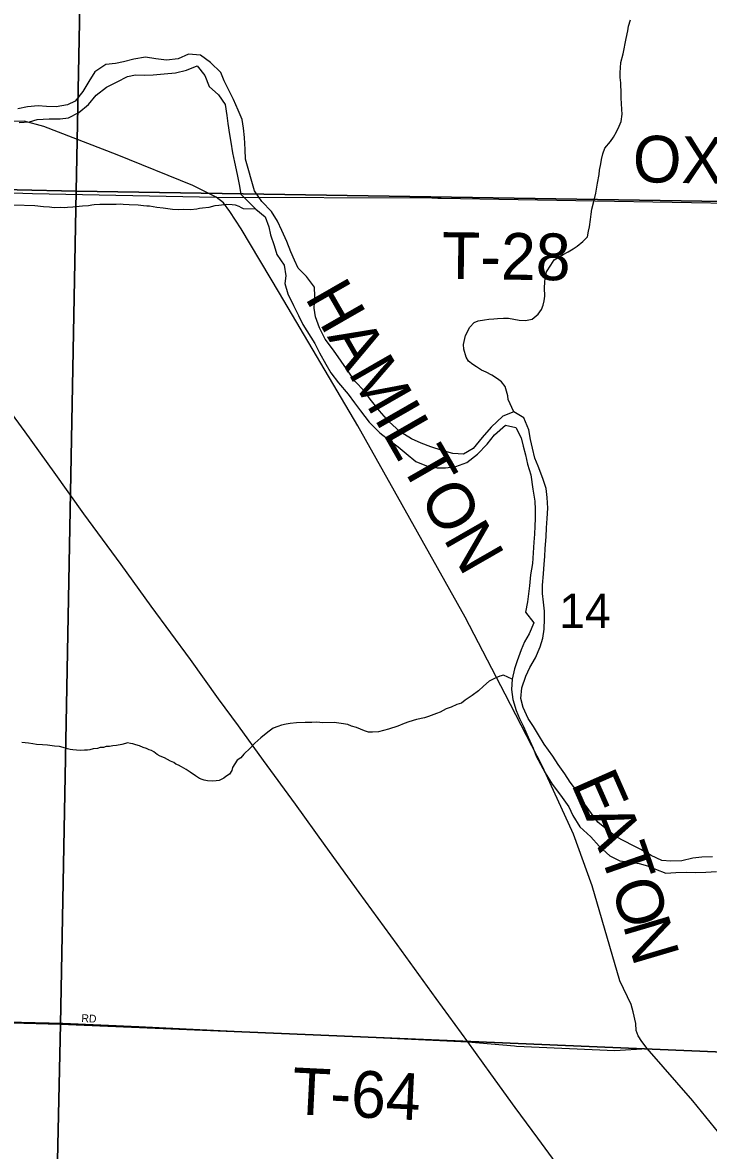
# Model space of a CAD drawing. Extents: x 1310247 to 1552180, y 377264 to 706493.
# Drawn here: x 1367792 to 1372191, y 561041 to 568278 of the extents above; entities that cross this region are included whole.
import ezdxf

# ---------------------------------------------------------------- set-up
doc = ezdxf.new("R2010")
doc.units = 0
for name, color, linetype in [('GM_X_County_Road', 7, 'Continuous'), ('GM_X_County_Road_Text', 7, 'Continuous'), ('GM_X_Major_River', 7, 'Continuous'), ('GM_X_Minor_River', 7, 'Continuous'), ('GM_X_Section', 7, 'Continuous'), ('GM_X_Section_Text', 7, 'Continuous'), ('GM_X_Township_Road', 7, 'Continuous'), ('GM_X_Township_Road_Text', 7, 'Continuous'), ('GM_X_Township_ROW', 7, 'Continuous'), ('GM_X_Township_Subdivision', 7, 'Continuous'), ('GM_X_Township_Subdivision_Text', 7, 'Continuous'), ('GM_X_US_Route', 7, 'Continuous')]:
    doc.layers.add(name, color=color, linetype=linetype)

msp = doc.modelspace()

# ---------------------------------------------------------------- linework, layer by layer
at = {"layer": 'GM_X_County_Road'}
for points in [[(1371798, 561695.3), (1371764.1, 561740.8), (1371740.9, 561776.4), (1371727.6, 561811.2), (1371724.9, 561856.7), (1371708.8, 561930), (1371694.6, 561977.9), (1371623.3, 562129.4), (1371445.8, 562738), (1371324.9, 563070.9), (1371126.8, 563504.8), (1370888, 563969.5), (1370631.3, 564463), (1370226.1, 565184.3), (1369941.7, 565690.6), (1369440.4, 566541.7), (1369193.7, 566953.9), (1369121.4, 567064.8), (1369080.8, 567120.3), (1369034.4, 567158.2), (1368884.7, 567231.9), (1368399.6, 567429.4), (1367928.5, 567611.8), (1367802.3, 567644.5), (1367672.5, 567641)], [(1376020, 555480.7), (1376030.1, 556083.2), (1376036.4, 556407.7), (1376021.4, 556440.3), (1375530.4, 556728.6), (1375075.1, 557007.8), (1374757.8, 557220.4), (1374648.6, 557310.2), (1374523.1, 557516.6), (1374454.9, 557635.1), (1374220.6, 558071.6), (1373845.9, 558745.1), (1373734.5, 558984.1), (1373543.6, 559322.1), (1373419.6, 559527.3), (1373119.8, 559968.6), (1372967.1, 560191.3), (1372440.5, 560917), (1372285.5, 561121), (1372090.7, 561358.8), (1371798, 561695.3)]]:
    msp.add_lwpolyline(points, dxfattribs=at)
at = {"layer": 'GM_X_Major_River'}
for points in [[(1369280.3, 567197.2), (1369222.8, 567400.6), (1369220.6, 567462.8), (1369214.7, 567539.2), (1369208.3, 567599.5), (1369199.9, 567655.8), (1369175.5, 567716.6), (1369145.3, 567783.6), (1369114.9, 567844.6), (1369084.5, 567903.6), (1369063.9, 567956.3), (1368997.6, 568022.3), (1368932.7, 568068.2), (1368856.7, 568074.3), (1368789.7, 568046), (1368715.3, 568036.1), (1368647.4, 568045.9), (1368581.5, 568055.8), (1368504.9, 568041.9), (1368440.3, 568025.6), (1368387.9, 568015), (1368325.6, 568008.7), (1368256.1, 567962.5), (1368218.2, 567899.4), (1368178.3, 567834.3), (1368130.5, 567773.5), (1368079.7, 567748.9), (1368007.2, 567736.8), (1367945.1, 567738.5), (1367893.1, 567744), (1367824.7, 567737.8), (1367762.2, 567723.5)], [(1367769.8, 567637.1), (1367836.1, 567641.3), (1367886.6, 567655.9), (1367962.9, 567659.9), (1368033.1, 567659.9), (1368087.4, 567666.5), (1368152.5, 567700.7), (1368216.1, 567751.1), (1368263.9, 567811.9), (1368331.5, 567864.2), (1368398.7, 567898.4), (1368465.7, 567930.7), (1368516.1, 567941.3), (1368576.3, 567939.7), (1368630.5, 567942.2), (1368700.8, 567948.2), (1368773.1, 567954.3), (1368843.8, 567972.4), (1368912.8, 568000.5), (1368961.1, 567937.1), (1368989.3, 567868.1), (1369047.9, 567814.4), (1369092.3, 567751), (1369102.3, 567680.6), (1369108.9, 567630.3), (1369119, 567559.8), (1369127.6, 567509.5), (1369139.7, 567441), (1369152.1, 567382.5), (1369167.9, 567301.9), (1369182.2, 567239.3), (1369192.5, 567176.9), (1369289.3, 567080.7)], [(1372217.9, 562924.7), (1372149.8, 562922.4), (1372091.6, 562915.9), (1372021.2, 562899.6), (1371951.1, 562897.3), (1371893.2, 562900.8), (1371823.9, 562932.6), (1371756.9, 562972.4), (1371705.5, 562997.8), (1371598.9, 563052.6), (1371547.9, 563093.9), (1371481.2, 563147.8), (1371440.6, 563202.9), (1371396.1, 563264.2), (1371354, 563339.4), (1371303.6, 563404.8), (1371271, 563457.8), (1371228.4, 563517), (1371193.8, 563570), (1371137.7, 563647.6), (1371101.2, 563708.7), (1371068.5, 563761.6), (1371035.8, 563812.6), (1371003.6, 563883.6), (1370987, 563940.1), (1370994.8, 564010.1), (1371020.6, 564083.6), (1371046, 564139.1), (1371081.6, 564202.4), (1371111.4, 564271.8), (1371128.8, 564327.5), (1371138.2, 564385.4), (1371139.9, 564451.6), (1371139.1, 564501.7), (1371132.6, 564560), (1371126, 564614.3), (1371127.3, 564668.4), (1371133.1, 564740.4), (1371136.7, 564802.5), (1371141.9, 564852.5), (1371143.2, 564902.6), (1371151.1, 564978.6), (1371152.6, 565036.7), (1371156.1, 565096.8), (1371161.7, 565162.8), (1371157.5, 565231.1), (1371150.9, 565287.4), (1371128.5, 565352.1), (1371098.5, 565431), (1371077.8, 565483.7), (1371063.3, 565546.2), (1371050.8, 565602.7), (1371040.3, 565665.1), (1371006.2, 565742.2), (1370943.2, 565779.8), (1370872.4, 565751.5), (1370798.7, 565681.2), (1370741, 565614.5), (1370683.2, 565543.8), (1370620.3, 565509.2), (1370552.4, 565513), (1370482.8, 565532.8), (1370411.4, 565556.6), (1370347.9, 565578.3), (1370286.7, 565607.9), (1370213.7, 565651.8), (1370141.4, 565717.8), (1370081.1, 565787.5), (1370020.9, 565861.2), (1369986.2, 565912.2), (1369923.9, 565977.9), (1369885.3, 566035), (1369835, 566104.5), (1369786.8, 566175.9), (1369732.5, 566245.4), (1369696.3, 566318.5), (1369672.1, 566389.3), (1369661.5, 566445.7), (1369667.4, 566521.7), (1369664.9, 566579.9), (1369612.6, 566647.4), (1369559.9, 566700.9), (1369537.2, 566753.6), (1369512.5, 566806.3), (1369488.2, 566873.1), (1369456, 566944.1), (1369427.4, 567003), (1369389, 567066.1), (1369326.6, 567129.8), (1369280.3, 567197.2)], [(1369289.3, 567080.7), (1369348.1, 567031.1), (1369372.5, 566966.3), (1369383.2, 566915.9), (1369405.5, 566847.2), (1369424.1, 566790.5), (1369470.4, 566721.2), (1369480.7, 566652.8), (1369475.4, 566602.8), (1369493.8, 566538.1), (1369529.9, 566463), (1369562.3, 566398.1), (1369588.9, 566341.2), (1369665.8, 566219), (1369696.3, 566158.1), (1369736.5, 566086.9), (1369769.1, 566029.9), (1369819.5, 565966.5), (1369879.7, 565892.8), (1369920.3, 565837.7), (1369959.1, 565786.5), (1370015.2, 565712.9), (1370083.5, 565645.1), (1370150.3, 565593.3), (1370201.3, 565555.9), (1370252.3, 565512.5), (1370315, 565460.8), (1370382.3, 565433), (1370452, 565421.2), (1370504, 565419.9), (1370570.3, 565430.3), (1370640.9, 565454.6), (1370710.3, 565509), (1370771.9, 565571.6), (1370819.4, 565632.6), (1370889, 565695), (1370956.6, 565679.2), (1370991, 565614.2), (1371003.7, 565559.8), (1371018.3, 565503.2), (1371030.8, 565444.8), (1371051.1, 565376.1), (1371064.8, 565283.5), (1371076.8, 565207), (1371079.5, 565152.8), (1371080.1, 565096.7), (1371078.8, 565046.6), (1371075.5, 564994.5), (1371072.2, 564944.5), (1371066.5, 564876.5), (1371062.8, 564806.4), (1371051, 564734.5), (1371043.2, 564664.5), (1371037.9, 564612.5), (1371030.6, 564560.6), (1371018.9, 564494.7), (1371071.2, 564427.2), (1371041.4, 564355.8), (1371012.2, 564304.4), (1370990.9, 564252.8), (1370965.1, 564183.3), (1370947.8, 564131.6), (1370932.1, 564065.8), (1370928.4, 563997.7), (1370936.9, 563935.4), (1370959.1, 563864.6), (1370979.8, 563812), (1371004.5, 563761.2), (1371034.8, 563692.3), (1371067, 563621.3), (1371085.8, 563570.7), (1371114.5, 563519.9), (1371143.1, 563465), (1371189.3, 563391.7), (1371241.5, 563320.2), (1371295.7, 563246.7), (1371322.3, 563189.8), (1371366.4, 563116.6), (1371436.8, 563052.6), (1371491.4, 562993.1), (1371557.8, 562931.3), (1371623.1, 562899.6), (1371692.9, 562891.8), (1371746.7, 562882.4), (1371800.3, 562867), (1371851.8, 562845.7), (1371917.1, 562820), (1371981.3, 562824.4), (1372047.4, 562826.7), (1372109.3, 562825.2), (1372175.4, 562827.5), (1372243.5, 562831.8)]]:
    msp.add_lwpolyline(points, dxfattribs=at)
at = {"layer": 'GM_X_Minor_River'}
for points in [[(1370943.2, 565779.8), (1370907.2, 565858.5), (1370903.9, 565882.6), (1370896.7, 565912.9), (1370887.5, 565943.3), (1370864.2, 565972.1), (1370838.8, 565992.8), (1370801.4, 566015.9), (1370765.9, 566035), (1370736.2, 566047.9), (1370702.7, 566068.9), (1370679.1, 566083.6), (1370651.7, 566104.4), (1370636.4, 566130.9), (1370621.7, 566181.5), (1370620.5, 566211.6), (1370634.1, 566269.5), (1370661.5, 566322.9), (1370688.4, 566354.3), (1370714.7, 566363.6), (1370754.9, 566370.5), (1370783, 566373.7), (1370815.1, 566376.9), (1370839.1, 566378.2), (1370877.3, 566381.2), (1370909.3, 566380.3), (1370943.1, 566375.3), (1370977, 566368.4), (1371018.9, 566365.2), (1371061.2, 566374.1), (1371100.1, 566407.1), (1371120.9, 566436.7), (1371131.7, 566464.5), (1371138.4, 566492.4), (1371141.2, 566522.4), (1371140.7, 566576.6), (1371141.7, 566612.7), (1371144.3, 566636.7), (1371153.4, 566678.6), (1371180.6, 566722), (1371201.5, 566755.6), (1371260.5, 566790.1), (1371291, 566807.3), (1371323.5, 566826.5), (1371350, 566843.8), (1371384.8, 566873), (1371415.6, 566902.2), (1371422.6, 566938.2), (1371429.4, 566966.1), (1371434.7, 567014.1), (1371439.6, 567048.1), (1371444.4, 567080.1), (1371458, 567137.9), (1371469.2, 567183.8), (1371479, 567247.8), (1371490.5, 567303.6), (1371493.2, 567331.7), (1371500.3, 567371.6), (1371505.1, 567399.6), (1371514, 567435.5), (1371527, 567471.2), (1371562.2, 567514.4), (1371583, 567542), (1371601.9, 567575.6), (1371618.9, 567613.2), (1371631.7, 567643), (1371636.9, 567689), (1371635.7, 567719.2), (1371632.8, 567759.4), (1371631.7, 567793.5), (1371630.5, 567819.7), (1371628.4, 567892), (1371625.3, 567924.2), (1371624.1, 567956.4), (1371626.9, 567986.4), (1371629.9, 568022.4), (1371643.3, 568076.3), (1371650.2, 568108.2), (1371657.2, 568144.2), (1371664.1, 568176.1), (1371673.3, 568224), (1371678.2, 568254), (1371691.3, 568295.8)], [(1369289.3, 567080.7), (1369210.3, 567082.4), (1369196.5, 567088.9), (1369180.6, 567097.5), (1369158.8, 567106.3), (1369136.7, 567109.1), (1369100.5, 567110.3), (1369086.3, 567108.8), (1369051.9, 567104), (1369025.7, 567100.8), (1368987.1, 567092.1), (1368946.7, 567087.5), (1368926.4, 567084.1), (1368910.2, 567080.7), (1368869.8, 567076), (1368827.5, 567077.5), (1368793.2, 567076.7), (1368753, 567078), (1368739, 567080.5), (1368694.9, 567086.1), (1368652.8, 567091.5), (1368606.7, 567099.2), (1368588.6, 567099.8), (1368568.5, 567102.5), (1368534.4, 567105.7), (1368476.1, 567107.7), (1368437.9, 567111), (1368419.8, 567111.6), (1368393.6, 567110.5), (1368357.3, 567109.8), (1368305, 567109.5), (1368286.9, 567110.2), (1368250.5, 567107.4), (1368236.4, 567105.9), (1368214.1, 567102.6), (1368175.7, 567099.9), (1368115.1, 567094), (1368080.8, 567091.1), (1368062.6, 567089.7), (1368038.5, 567090.6), (1367998.2, 567089.9), (1367980.1, 567090.6), (1367964, 567093.1), (1367925.9, 567096.4), (1367871.7, 567102.3), (1367736.9, 567107)], [(1370932.1, 564065.8), (1370877.6, 564091), (1370853.4, 564083.6), (1370823, 564070.4), (1370784.5, 564051.4), (1370749.6, 564020.2), (1370716.8, 563989), (1370676, 563960.1), (1370631.1, 563929.2), (1370606.6, 563911.8), (1370578.4, 563902.6), (1370541.9, 563885.5), (1370509.6, 563874.4), (1370471, 563853.3), (1370446.7, 563844), (1370396.2, 563825.3), (1370369.9, 563816), (1370319.6, 563805.3), (1370269.2, 563790.7), (1370238.8, 563779.5), (1370198.3, 563762.5), (1370139.8, 563744.1), (1370107.5, 563734.9), (1370075.3, 563727.8), (1370037.2, 563724.8), (1370011.2, 563725.6), (1369985.4, 563734.3), (1369933.9, 563753.8), (1369902.2, 563762.7), (1369878.4, 563773.4), (1369834.6, 563780.6), (1369790.7, 563785.9), (1369718.7, 563785.8), (1369678.7, 563789), (1369646.7, 563787.8), (1369604.6, 563787), (1369548.5, 563784.5), (1369508.3, 563779.6), (1369482.2, 563776.3), (1369454, 563769.1), (1369429.8, 563761.7), (1369399.5, 563750.5), (1369364.8, 563725.4), (1369319.8, 563688.5), (1369282.8, 563653.4), (1369251.9, 563622.1), (1369210.9, 563583.1), (1369192.2, 563559.6), (1369167.8, 563546.2), (1369139, 563497.9)], [(1369139, 563497.9), (1369134.3, 563478), (1369119.5, 563456.4), (1369096.8, 563441), (1369082.3, 563429.5), (1369053.6, 563414.4), (1369033.5, 563413), (1369011.2, 563409.8), (1368979.1, 563412.9), (1368957.1, 563417.7), (1368943.1, 563422.2), (1368927.2, 563426.8), (1368901.6, 563443.7), (1368868.2, 563469), (1368840.5, 563486.1), (1368810.9, 563503.2), (1368793.1, 563513.8), (1368775.2, 563520.5), (1368761.5, 563531), (1368741.6, 563537.8), (1368702.1, 563561.2), (1368674.2, 563570.2), (1368656.4, 563580.9), (1368634.8, 563597.8), (1368619, 563606.3), (1368605, 563610.8), (1368587.2, 563619.5), (1368565.3, 563626.3), (1368541.5, 563637.2), (1368519.6, 563644), (1368499.6, 563650.7), (1368483.6, 563653.2), (1368465.6, 563655.9), (1368451.4, 563652.3), (1368429, 563645.1), (1368394.6, 563640.2), (1368370.3, 563637), (1368350, 563633.7), (1368327.8, 563632.5), (1368311.6, 563627), (1368289.4, 563625.7), (1368273.1, 563620.3), (1368244.8, 563617.2), (1368224.4, 563611.9), (1368208.3, 563610.4), (1368190.1, 563609), (1368165.9, 563607.9), (1368137.7, 563608.8), (1368113.7, 563611.7), (1368097.6, 563614.2), (1368079.7, 563618.9), (1368051.7, 563625.9), (1368029.8, 563632.7), (1367997.7, 563635.8), (1367951.5, 563641.4), (1367919.4, 563644.5), (1367881.2, 563645.8), (1367857.2, 563650.7), (1367831.1, 563653.6), (1367787, 563659.1)]]:
    msp.add_lwpolyline(points, dxfattribs=at)
at = {"layer": 'GM_X_Section'}
for points in [[(1368242.2, 572613.9), (1368136.9, 567195.8), (1362835.1, 567316.3), (1362952.1, 572720.2)], [(1368242.2, 572613.9), (1373534.4, 572308.6), (1373487.6, 567111.2), (1368136.9, 567195.8)], [(1368136.9, 567195.8), (1368035.3, 561851.6), (1362710.2, 561996.6), (1362835.1, 567316.3)], [(1368136.9, 567195.8), (1373487.6, 567111.2), (1373450.2, 561623.6), (1368035.3, 561851.6)], [(1362710.2, 561996.6), (1368035.3, 561851.6), (1367913.1, 556311.9), (1362599.7, 556444.5)], [(1368035.3, 561851.6), (1373450.2, 561623.6), (1373354.9, 556223.4), (1367913.1, 556311.9)]]:
    msp.add_lwpolyline(points, close=True, dxfattribs=at)
at = {"layer": 'GM_X_Township_Road'}
for points in [[(1366662.9, 567222.6), (1367855.4, 567181.8), (1369034.4, 567158.2)], [(1370476.1, 567151.4), (1372945.6, 567109.1), (1375494.1, 567030)], [(1369534.4, 561789.6), (1369656.1, 561784.4), (1370647.5, 561737.9), (1370948.3, 561711.5), (1370960.8, 561710.9)], [(1370960.8, 561710.9), (1371590.5, 561681.4), (1371798, 561695.3)]]:
    msp.add_lwpolyline(points, dxfattribs=at)
at = {"layer": 'GM_X_Township_ROW'}
msp.add_lwpolyline([(1369034.4, 567158.2), (1370417.8, 567152.4), (1370455.3, 567151.8), (1370476.1, 567151.4)], dxfattribs=at)
at = {"layer": 'GM_X_Township_Subdivision'}
msp.add_lwpolyline([(1365291.8, 561922.8), (1365718.7, 561912.6), (1367073.5, 561880.3), (1368050.3, 561858.7), (1368538.2, 561837.2), (1369146.7, 561806), (1369534.4, 561789.6)], dxfattribs=at)
at = {"layer": 'GM_X_US_Route'}
msp.add_lwpolyline([(1371237.4, 560926.9), (1371096.6, 561121), (1370951.9, 561317.4), (1370795.2, 561532.1), (1370647.5, 561737.9), (1370444.8, 562015.2), (1370195.8, 562362.9), (1369952.1, 562695.9), (1369732.5, 562998.5), (1369542.4, 563263.2), (1369336.5, 563542.6), (1369177.9, 563765.3), (1369048.6, 563939.7), (1368869, 564190.8), (1368617.9, 564534.3), (1368425.7, 564801.2), (1368186.2, 565125.8), (1367995, 565392.6), (1367808, 565652.1), (1367591.6, 565947.3)], dxfattribs=at)

# ---------------------------------------------------------------- texts
at = {"layer": 'GM_X_County_Road_Text'}
for s, rotation, p in [('HAMILTON', 299.85672, (1369599.2, 566513.2)), ('E', 293.78594, (1371307.4, 563396.1)), ('A', 291.58276, (1371396.7, 563193.6)), ('T', 289.14443, (1371492.7, 562951.3)), ('O', 286.57102, (1371565.2, 562742.7)), ('N', 286.47193, (1371640.4, 562489.8))]:
    msp.add_text(s, height=300, rotation=rotation, dxfattribs=at).set_placement(p)
at = {"layer": 'GM_X_Section_Text'}
msp.add_text('14', height=221, rotation=0.00001, dxfattribs=at).set_placement((1371234.8, 564392.7))
at = {"layer": 'GM_X_Township_Road_Text'}
for s, rotation, p in [('OXFORD', 358.83081, (1371703.8, 567254.4)), ('T-28', 359.29172, (1370480.4, 566633.3)), ('T-64', 357.17307, (1369515.2, 561274.7))]:
    msp.add_text(s, height=300, rotation=rotation, dxfattribs=at).set_placement(p)
at = {"layer": 'GM_X_Township_Subdivision_Text'}
msp.add_text('RD', height=50, rotation=356.98887, dxfattribs=at).set_placement((1368168.5, 561865.8))

doc.saveas('drawing.dxf')
